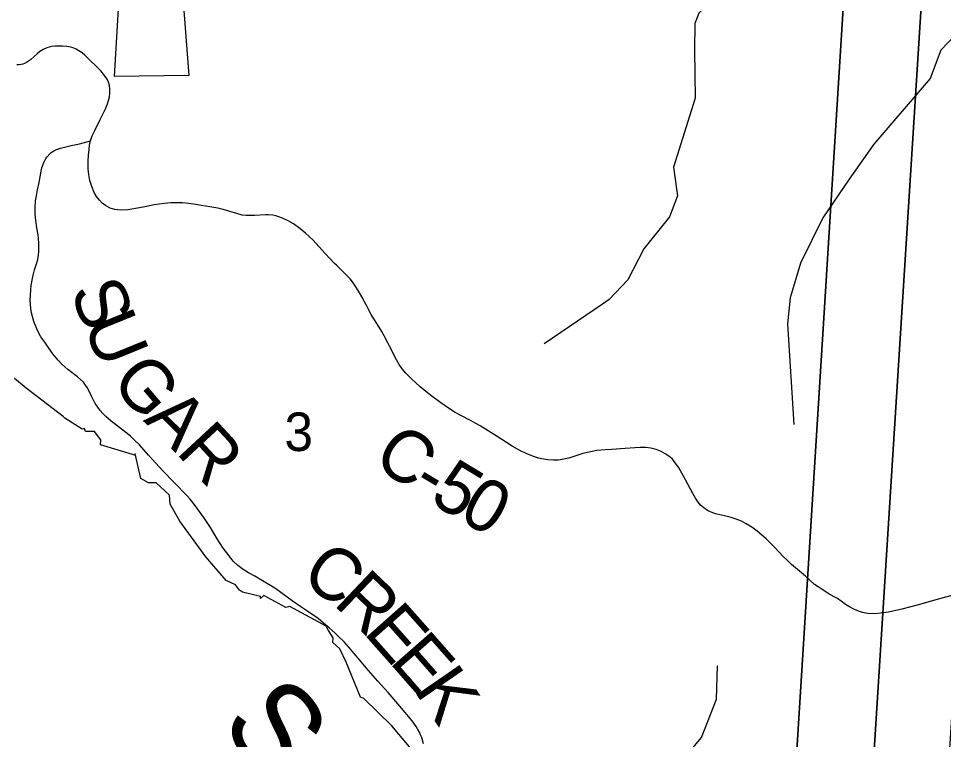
# Model space of a CAD drawing. Extents: x 396.2 to 468.4, y 232.6 to 279.1.
# Drawn here: x 420.393 to 421.399, y 266.313 to 267.097 of the extents above; entities that cross this region are included whole.
import ezdxf

# ---------------------------------------------------------------- set-up
doc = ezdxf.new("R2010")
doc.units = 0
for name, color, linetype in [('GM_X_County_Road', 7, 'Continuous'), ('GM_X_County_Road_Text', 7, 'Continuous'), ('GM_X_Minor_River', 7, 'Continuous'), ('GM_X_Minor_River_Text', 7, 'Continuous'), ('GM_X_Section', 7, 'Continuous'), ('GM_X_Section_Text', 7, 'Continuous'), ('TX_P_1', 7, 'Continuous')]:
    doc.layers.add(name, color=color, linetype=linetype)

msp = doc.modelspace()

# ---------------------------------------------------------------- linework, layer by layer
at = {"layer": 'GM_X_County_Road'}
for points in [[(420.4712, 266.9636), (420.4721, 266.9671), (420.4729, 266.9692), (420.4757, 266.9751), (420.4818, 266.9869), (420.4875, 266.9984), (420.4897, 267.0039), (420.4907, 267.0075), (420.4917, 267.0117), (420.4923, 267.0152), (420.4921, 267.0201), (420.4917, 267.0239), (420.4908, 267.0274), (420.4893, 267.0309), (420.4864, 267.0349), (420.4823, 267.0398), (420.4791, 267.0432), (420.4682, 267.0537), (420.4651, 267.0568), (420.462, 267.0595), (420.4586, 267.0617), (420.4555, 267.0634), (420.4524, 267.0647), (420.4497, 267.0655), (420.4453, 267.0663), (420.4408, 267.0666), (420.4363, 267.0668), (420.4326, 267.0667), (420.4291, 267.0664), (420.4263, 267.0657), (420.4236, 267.0649), (420.4197, 267.063), (420.4161, 267.0608), (420.4131, 267.0584), (420.4099, 267.0554), (420.4059, 267.0518), (420.4028, 267.0496), (420.3994, 267.0479), (420.3976, 267.0472), (420.3958, 267.0468), (420.3936, 267.0465), (420.391, 267.0464)], [(420.8333, 266.3082), (420.8315, 266.3149), (420.8303, 266.318), (420.8289, 266.3209), (420.8274, 266.3236), (420.8253, 266.3271), (420.8212, 266.333), (420.8078, 266.3491), (420.795, 266.3639), (420.7838, 266.3763), (420.7712, 266.3907), (420.7641, 266.3993), (420.758, 266.4065), (420.7544, 266.4106), (420.7471, 266.4189), (420.7407, 266.4251), (420.737, 266.4287), (420.7309, 266.4343), (420.7248, 266.4395), (420.7189, 266.4444), (420.7086, 266.4514), (420.7001, 266.4572), (420.6907, 266.4635), (420.6726, 266.4765), (420.667, 266.4803), (420.6584, 266.4853), (420.6499, 266.4903), (420.6432, 266.4941), (420.6372, 266.4978), (420.6316, 266.502), (420.6264, 266.5069), (420.6219, 266.5124), (420.6156, 266.5209), (420.6089, 266.5312), (420.6016, 266.5432), (420.5951, 266.5531), (420.5877, 266.5638), (420.5851, 266.5673), (420.5795, 266.5743), (420.5762, 266.5779), (420.562, 266.5924), (420.55, 266.6051), (420.5343, 266.622), (420.5243, 266.6331), (420.5186, 266.6388), (420.5147, 266.6427), (420.5096, 266.6468), (420.4938, 266.659), (420.4877, 266.6641), (420.4845, 266.6673), (420.4817, 266.6707), (420.4785, 266.6752), (420.4764, 266.6783), (420.4745, 266.6819), (420.4721, 266.6863), (420.47, 266.6907), (420.4674, 266.6954), (420.4657, 266.6981), (420.4634, 266.7013), (420.4604, 266.7044), (420.4571, 266.7072), (420.4465, 266.7153), (420.4431, 266.7179), (420.4397, 266.7213), (420.436, 266.7254), (420.4299, 266.7327), (420.4215, 266.7448), (420.4173, 266.7508), (420.4136, 266.7575), (420.4119, 266.761), (420.4096, 266.7673), (420.408, 266.7727), (420.4071, 266.7767), (420.4064, 266.7815), (420.4057, 266.7908), (420.4058, 266.7957), (420.4061, 266.802), (420.4065, 266.8064), (420.4077, 266.8124), (420.4088, 266.8176), (420.4104, 266.8234), (420.4127, 266.831), (420.4139, 266.8349), (420.4146, 266.8393), (420.4149, 266.8432), (420.415, 266.8479), (420.4148, 266.8528), (420.4141, 266.8615), (420.4129, 266.8691), (420.4118, 266.8771), (420.4111, 266.8839), (420.4108, 266.8912), (420.4114, 266.8986), (420.4123, 266.9041), (420.4136, 266.9104), (420.4155, 266.9186), (420.4176, 266.9308), (420.4184, 266.9345), (420.4193, 266.9374), (420.4203, 266.9401), (420.4214, 266.9424), (420.4227, 266.9446), (420.4241, 266.9465), (420.427, 266.9496), (420.4285, 266.9509), (420.4314, 266.9529), (420.434, 266.9542), (420.4385, 266.9559), (420.4445, 266.9573), (420.45, 266.9586), (420.4591, 266.9604), (420.4633, 266.9615), (420.4712, 266.9636)], [(421.4173, 266.4721), (421.3946, 266.4657), (421.3704, 266.4591), (421.3537, 266.4546), (421.3392, 266.4513), (421.3306, 266.4501), (421.3245, 266.4496), (421.3165, 266.45), (421.3109, 266.4509), (421.3067, 266.4523), (421.3016, 266.4544), (421.2961, 266.4573), (421.2924, 266.4595), (421.2878, 266.4632), (421.2839, 266.466), (421.2815, 266.4674), (421.2756, 266.4707), (421.2672, 266.4761), (421.2627, 266.4787), (421.2587, 266.4815), (421.2488, 266.4905), (421.2339, 266.5032), (421.229, 266.5078), (421.225, 266.5116), (421.2147, 266.5224), (421.206, 266.5309), (421.1965, 266.5393), (421.1905, 266.5438), (421.1844, 266.5475), (421.1792, 266.5502), (421.1736, 266.5525), (421.1681, 266.5543), (421.1607, 266.5561), (421.1512, 266.5584), (421.1464, 266.5599), (421.1423, 266.562), (421.1383, 266.5648), (421.1348, 266.5678), (421.1321, 266.571), (421.1292, 266.5751), (421.1264, 266.5802), (421.1185, 266.5952), (421.1144, 266.6023), (421.1107, 266.6088), (421.1072, 266.6137), (421.1041, 266.6175), (421.1016, 266.6197), (421.0969, 266.6231), (421.092, 266.6259), (421.0865, 266.6282), (421.0806, 266.6297), (421.0751, 266.6305), (421.069, 266.6305), (421.0634, 266.6301), (421.0527, 266.6292), (421.0381, 266.6282), (421.0312, 266.6277), (421.022, 266.6269), (421.0135, 266.6254), (421.0069, 266.6237), (420.9915, 266.6188), (420.986, 266.6175), (420.9798, 266.6167), (420.9748, 266.6165), (420.9685, 266.617), (420.9623, 266.6181), (420.9585, 266.6189), (420.954, 266.6202), (420.9457, 266.6236), (420.9381, 266.6272), (420.9297, 266.6319), (420.9124, 266.6429), (420.8951, 266.6538), (420.8903, 266.6566), (420.8852, 266.6593), (420.8734, 266.6655), (420.8679, 266.6685), (420.8606, 266.6731), (420.8524, 266.6788), (420.8425, 266.6861), (420.8376, 266.6899), (420.8298, 266.6963), (420.8203, 266.7049), (420.8141, 266.711), (420.8102, 266.7158), (420.8071, 266.7204), (420.8039, 266.7258), (420.7961, 266.7414), (420.7946, 266.7442), (420.7908, 266.7516), (420.7881, 266.7564), (420.7834, 266.7639), (420.7793, 266.7702), (420.7764, 266.7751), (420.7709, 266.7853), (420.7662, 266.794), (420.7623, 266.8012), (420.7592, 266.8061), (420.756, 266.8106), (420.7535, 266.8136), (420.7489, 266.8186), (420.7456, 266.8218), (420.7387, 266.8284), (420.7365, 266.8305), (420.7263, 266.8414), (420.7129, 266.8562), (420.7052, 266.8633), (420.6988, 266.8686), (420.6919, 266.8734), (420.6861, 266.8767), (420.6801, 266.8795), (420.6759, 266.8812), (420.6727, 266.8821), (420.6695, 266.8828), (420.6646, 266.8832), (420.6616, 266.8832), (420.6494, 266.8825), (420.6404, 266.8827), (420.6363, 266.8831), (420.6302, 266.8846), (420.6155, 266.8892), (420.6095, 266.8905), (420.6011, 266.892), (420.5917, 266.8935), (420.5856, 266.8944), (420.5777, 266.8956), (420.5712, 266.8963), (420.5654, 266.8964), (420.5586, 266.8964), (420.5512, 266.8958), (420.5404, 266.8942), (420.5302, 266.892), (420.5243, 266.891), (420.5116, 266.8888), (420.5054, 266.8883), (420.5004, 266.8887), (420.4976, 266.8891), (420.495, 266.8897), (420.4925, 266.8907), (420.4875, 266.8935), (420.484, 266.8961), (420.4808, 266.8992), (420.4777, 266.9032), (420.4753, 266.9076), (420.4726, 266.914), (420.4706, 266.9206), (420.4692, 266.9273), (420.4687, 266.9329), (420.4686, 266.9417), (420.4691, 266.9482), (420.4696, 266.9543), (420.4701, 266.959), (420.4709, 266.9626), (420.4712, 266.9636)]]:
    msp.add_lwpolyline(points, dxfattribs=at)
at = {"layer": 'GM_X_Minor_River'}
for points in [[(421.3007, 267.3044), (421.2874, 267.298), (421.2884, 267.2566), (421.276, 267.2331), (421.2506, 267.2081), (421.2322, 267.1965), (421.1974, 267.1722), (421.1329, 267.1025), (421.1284, 267.0912), (421.1283, 267.0628), (421.129, 267.0103), (421.1055, 266.9351), (421.1086, 266.9115), (421.1099, 266.9039), (421.1009, 266.881), (421.073, 266.8462), (421.0557, 266.8126), (421.0354, 266.7912), (421.0281, 266.7861), (420.9648, 266.743)], [(421.5237, 267.1801), (421.4939, 267.1635), (421.465, 267.1344), (421.4375, 267.0988), (421.4115, 267.0784), (421.3963, 267.0622), (421.3844, 267.0314), (421.3233, 266.9601), (421.2964, 266.9222), (421.2679, 266.8802), (421.2434, 266.8309), (421.2324, 266.7929), (421.2293, 266.7649), (421.2361, 266.6553)], [(420.4821, 266.6334), (420.4825, 266.6388), (420.4756, 266.6479), (420.4658, 266.6478), (420.4647, 266.6509), (420.462, 266.6501), (420.4431, 266.6622), (420.4416, 266.6641), (420.4011, 266.6948), (420.3886, 266.7054)], [(420.5203, 266.6218), (420.4821, 266.6334)], [(420.8351, 266.2846), (420.7991, 266.3279), (420.7685, 266.3574), (420.7647, 266.3589), (420.7492, 266.3969), (420.7424, 266.4113), (420.7348, 266.4185), (420.7352, 266.4235), (420.7299, 266.4314), (420.7276, 266.436), (420.6879, 266.4576), (420.6837, 266.4564), (420.6599, 266.4693), (420.6561, 266.4662), (420.6561, 266.4685), (420.6365, 266.473), (420.6334, 266.4753), (420.6289, 266.481), (420.6187, 266.4859), (420.5967, 266.5113), (420.5683, 266.5504), (420.5577, 266.5686), (420.557, 266.5785), (420.5426, 266.5918), (420.5343, 266.5921), (420.526, 266.5967), (420.5199, 266.6236), (420.5195, 266.6238)], [(420.9895, 266.1386), (420.9908, 266.1426), (421.0035, 266.1627), (421.0683, 266.2313), (421.0913, 266.2552), (421.1155, 266.2909), (421.1358, 266.3149), (421.1522, 266.3569), (421.1533, 266.3929)]]:
    msp.add_lwpolyline(points, dxfattribs=at)
at = {"layer": 'GM_X_Section'}
for points in [[(420.2353, 267.206), (421.2935, 267.1662), (421.2281, 266.1152), (421.0364, 266.1227), (420.8385, 266.1259), (420.635, 266.1359), (420.4459, 266.1456), (420.2836, 266.1536), (420.1699, 266.1596), (420.221, 266.9787)], [(421.3782, 267.1621), (421.3117, 266.1116), (421.2281, 266.1152), (421.2935, 267.1662)], [(421.4595, 267.1579), (421.3933, 266.1079), (421.3117, 266.1116), (421.3782, 267.1621)]]:
    msp.add_lwpolyline(points, close=True, dxfattribs=at)
at = {"layer": 'TX_P_1'}
for p, q in [((420.4971, 267.0338), (420.5145, 267.3201)), ((420.5557, 267.3204), (420.5783, 267.0348)), ((420.5783, 267.0348), (420.4971, 267.0338))]:
    msp.add_line(p, q, dxfattribs=at)

# ---------------------------------------------------------------- texts
at = {"layer": 'GM_X_County_Road_Text'}
for s, rotation, p in [('S', 291.8041, (420.4483, 266.8006)), ('U', 292.1717, (420.4627, 266.7646)), ('G', 310.484, (420.4918, 266.7015)), ('A', 315.4554, (420.5279, 266.6595)), ('R', 312.8248, (420.5631, 266.6249)), ('C', 324.0746, (420.7762, 266.6143)), ('5', 328.8546, (420.8384, 266.5719)), ('-', 329.0458, (420.8185, 266.5839)), ('0', 330.4203, (420.8698, 266.553)), ('C', 324.0036, (420.6979, 266.4864)), ('R', 316.4353, (420.7342, 266.4602)), ('E', 311.5826, (420.7671, 266.429)), ('E', 311.267, (420.7952, 266.3973)), ('K', 304.6035, (420.8222, 266.3667))]:
    msp.add_text(s, height=0.0568, rotation=rotation, dxfattribs=at).set_placement(p)
at = {"layer": 'GM_X_Minor_River_Text'}
msp.add_text('Sugar', height=0.09469, rotation=310.1349, dxfattribs=at).set_placement((420.6103, 266.3289))
at = {"layer": 'GM_X_Section_Text'}
msp.add_text('3', height=0.0419, rotation=0, dxfattribs=at).set_placement((420.6821, 266.6265))

doc.saveas('drawing.dxf')
